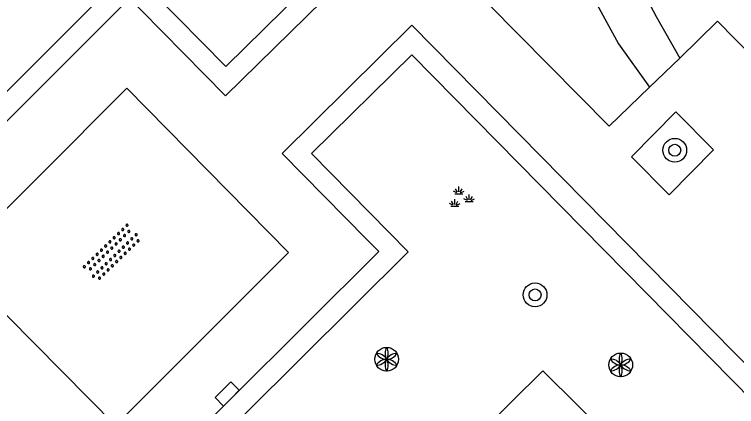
# Model space of a CAD drawing. Extents: x 128000 to 131008, y 398996 to 402500.
# Drawn here: x 129550.09 to 129574.37, y 399371.37 to 399384.54 of the extents above; entities that cross this region are included whole.
import ezdxf

# ---------------------------------------------------------------- set-up
doc = ezdxf.new("R2010")
doc.units = 0
for name, color, linetype in [('gg-knt-onverhard', 7, 'Continuous'), ('gg-knt-verharding', 7, 'Continuous'), ('gt-grn-groengrens', 7, 'Continuous'), ('gt-symb-boom', 7, 'Continuous'), ('gt-symb-groenvak', 7, 'Continuous'), ('gt-symb-kolk', 7, 'Continuous'), ('gt-symb-overige verharding', 7, 'Continuous'), ('gt-symb-solitaire heester', 7, 'Continuous')]:
    doc.layers.add(name, color=color, linetype=linetype)

# ---------------------------------------------------------------- blocks, each defined once
blk = doc.blocks.new('gt0-BOOM')
at = {"layer": 'gt-symb-boom'}
for radius in [0.4, 0.2]:
    blk.add_circle((0, 0), radius, dxfattribs=at)
blk = doc.blocks.new('gt0-OVH')
at = {"layer": 'gt-symb-overige verharding'}
for points in [[(-0.972, 0.298), (-0.967, 0.308), (-0.965, 0.319), (-0.966, 0.33), (-0.971, 0.34), (-0.978, 0.348), (-0.988, 0.353), (-0.999, 0.355), (-1.01, 0.354), (-1.02, 0.349), (-1.028, 0.342), (-1.033, 0.332), (-1.035, 0.321), (-1.034, 0.31), (-1.029, 0.3), (-1.022, 0.292), (-1.012, 0.287), (-1.001, 0.285), (-0.99, 0.286), (-0.98, 0.291)], [(-0.772, 0.298), (-0.767, 0.308), (-0.765, 0.319), (-0.766, 0.33), (-0.771, 0.34), (-0.778, 0.348), (-0.788, 0.353), (-0.799, 0.355), (-0.81, 0.354), (-0.82, 0.349), (-0.828, 0.342), (-0.833, 0.332), (-0.835, 0.321), (-0.834, 0.31), (-0.829, 0.3), (-0.822, 0.292), (-0.812, 0.287), (-0.801, 0.285), (-0.79, 0.286), (-0.78, 0.291)], [(-0.572, 0.298), (-0.567, 0.308), (-0.565, 0.319), (-0.566, 0.33), (-0.571, 0.34), (-0.578, 0.348), (-0.588, 0.353), (-0.599, 0.355), (-0.61, 0.354), (-0.62, 0.349), (-0.628, 0.342), (-0.633, 0.332), (-0.635, 0.321), (-0.634, 0.31), (-0.629, 0.3), (-0.622, 0.292), (-0.612, 0.287), (-0.601, 0.285), (-0.59, 0.286), (-0.58, 0.291)], [(-0.372, 0.298), (-0.367, 0.308), (-0.365, 0.319), (-0.366, 0.33), (-0.371, 0.34), (-0.378, 0.348), (-0.388, 0.353), (-0.399, 0.355), (-0.41, 0.354), (-0.42, 0.349), (-0.428, 0.342), (-0.433, 0.332), (-0.435, 0.321), (-0.434, 0.31), (-0.429, 0.3), (-0.422, 0.292), (-0.412, 0.287), (-0.401, 0.285), (-0.39, 0.286), (-0.38, 0.291)], [(-0.172, 0.298), (-0.167, 0.308), (-0.165, 0.319), (-0.166, 0.33), (-0.171, 0.34), (-0.178, 0.348), (-0.188, 0.353), (-0.199, 0.355), (-0.21, 0.354), (-0.22, 0.349), (-0.228, 0.342), (-0.233, 0.332), (-0.235, 0.321), (-0.234, 0.31), (-0.229, 0.3), (-0.222, 0.292), (-0.212, 0.287), (-0.201, 0.285), (-0.19, 0.286), (-0.18, 0.291)], [(0.028, 0.298), (0.033, 0.308), (0.035, 0.319), (0.034, 0.33), (0.029, 0.34), (0.022, 0.348), (0.012, 0.353), (0.001, 0.355), (-0.01, 0.354), (-0.02, 0.349), (-0.028, 0.342), (-0.033, 0.332), (-0.035, 0.321), (-0.034, 0.31), (-0.029, 0.3), (-0.022, 0.292), (-0.012, 0.287), (-0.001, 0.285), (0.01, 0.286), (0.02, 0.291)], [(0.228, 0.298), (0.233, 0.308), (0.235, 0.319), (0.234, 0.33), (0.229, 0.34), (0.222, 0.348), (0.212, 0.353), (0.201, 0.355), (0.19, 0.354), (0.18, 0.349), (0.172, 0.342), (0.167, 0.332), (0.165, 0.321), (0.166, 0.31), (0.171, 0.3), (0.178, 0.292), (0.188, 0.287), (0.199, 0.285), (0.21, 0.286), (0.22, 0.291)], [(0.428, 0.298), (0.433, 0.308), (0.435, 0.319), (0.434, 0.33), (0.429, 0.34), (0.422, 0.348), (0.412, 0.353), (0.401, 0.355), (0.39, 0.354), (0.38, 0.349), (0.372, 0.342), (0.367, 0.332), (0.365, 0.321), (0.366, 0.31), (0.371, 0.3), (0.378, 0.292), (0.388, 0.287), (0.399, 0.285), (0.41, 0.286), (0.42, 0.291)], [(0.628, 0.298), (0.633, 0.308), (0.635, 0.319), (0.634, 0.33), (0.629, 0.34), (0.622, 0.348), (0.612, 0.353), (0.601, 0.355), (0.59, 0.354), (0.58, 0.349), (0.572, 0.342), (0.567, 0.332), (0.565, 0.321), (0.566, 0.31), (0.571, 0.3), (0.578, 0.292), (0.588, 0.287), (0.599, 0.285), (0.61, 0.286), (0.62, 0.291)], [(0.828, 0.298), (0.833, 0.308), (0.835, 0.319), (0.834, 0.33), (0.829, 0.34), (0.822, 0.348), (0.812, 0.353), (0.801, 0.355), (0.79, 0.354), (0.78, 0.349), (0.772, 0.342), (0.767, 0.332), (0.765, 0.321), (0.766, 0.31), (0.771, 0.3), (0.778, 0.292), (0.788, 0.287), (0.799, 0.285), (0.81, 0.286), (0.82, 0.291)], [(1.028, 0.298), (1.033, 0.308), (1.035, 0.319), (1.034, 0.33), (1.029, 0.34), (1.022, 0.348), (1.012, 0.353), (1.001, 0.355), (0.99, 0.354), (0.98, 0.349), (0.972, 0.342), (0.967, 0.332), (0.965, 0.321), (0.966, 0.31), (0.971, 0.3), (0.978, 0.292), (0.988, 0.287), (0.999, 0.285), (1.01, 0.286), (1.02, 0.291)], [(-0.872, 0.106), (-0.867, 0.116), (-0.865, 0.126), (-0.866, 0.137), (-0.871, 0.147), (-0.878, 0.156), (-0.888, 0.161), (-0.899, 0.163), (-0.91, 0.162), (-0.92, 0.157), (-0.928, 0.15), (-0.933, 0.14), (-0.935, 0.129), (-0.934, 0.118), (-0.929, 0.108), (-0.922, 0.1), (-0.912, 0.095), (-0.901, 0.092), (-0.89, 0.094), (-0.88, 0.098)], [(-0.672, 0.106), (-0.667, 0.116), (-0.665, 0.126), (-0.666, 0.137), (-0.671, 0.147), (-0.678, 0.156), (-0.688, 0.161), (-0.699, 0.163), (-0.71, 0.162), (-0.72, 0.157), (-0.728, 0.15), (-0.733, 0.14), (-0.735, 0.129), (-0.734, 0.118), (-0.729, 0.108), (-0.722, 0.1), (-0.712, 0.095), (-0.701, 0.092), (-0.69, 0.094), (-0.68, 0.098)], [(-0.472, 0.106), (-0.467, 0.116), (-0.465, 0.126), (-0.466, 0.137), (-0.471, 0.147), (-0.478, 0.156), (-0.488, 0.161), (-0.499, 0.163), (-0.51, 0.162), (-0.52, 0.157), (-0.528, 0.15), (-0.533, 0.14), (-0.535, 0.129), (-0.534, 0.118), (-0.529, 0.108), (-0.522, 0.1), (-0.512, 0.095), (-0.501, 0.092), (-0.49, 0.094), (-0.48, 0.098)], [(-0.272, 0.106), (-0.267, 0.116), (-0.265, 0.126), (-0.266, 0.137), (-0.271, 0.147), (-0.278, 0.156), (-0.288, 0.161), (-0.299, 0.163), (-0.31, 0.162), (-0.32, 0.157), (-0.328, 0.15), (-0.333, 0.14), (-0.335, 0.129), (-0.334, 0.118), (-0.329, 0.108), (-0.322, 0.1), (-0.312, 0.095), (-0.301, 0.092), (-0.29, 0.094), (-0.28, 0.098)], [(-0.072, 0.106), (-0.067, 0.116), (-0.065, 0.126), (-0.066, 0.137), (-0.071, 0.147), (-0.078, 0.156), (-0.088, 0.161), (-0.099, 0.163), (-0.11, 0.162), (-0.12, 0.157), (-0.128, 0.15), (-0.133, 0.14), (-0.135, 0.129), (-0.134, 0.118), (-0.129, 0.108), (-0.122, 0.1), (-0.112, 0.095), (-0.101, 0.092), (-0.09, 0.094), (-0.08, 0.098)], [(0.128, 0.106), (0.133, 0.116), (0.135, 0.126), (0.134, 0.137), (0.129, 0.147), (0.122, 0.156), (0.112, 0.161), (0.101, 0.163), (0.09, 0.162), (0.08, 0.157), (0.072, 0.15), (0.067, 0.14), (0.065, 0.129), (0.066, 0.118), (0.071, 0.108), (0.078, 0.1), (0.088, 0.095), (0.099, 0.092), (0.11, 0.094), (0.12, 0.098)], [(0.328, 0.106), (0.333, 0.116), (0.335, 0.126), (0.334, 0.137), (0.329, 0.147), (0.322, 0.156), (0.312, 0.161), (0.301, 0.163), (0.29, 0.162), (0.28, 0.157), (0.272, 0.15), (0.267, 0.14), (0.265, 0.129), (0.266, 0.118), (0.271, 0.108), (0.278, 0.1), (0.288, 0.095), (0.299, 0.092), (0.31, 0.094), (0.32, 0.098)], [(0.528, 0.106), (0.533, 0.116), (0.535, 0.126), (0.534, 0.137), (0.529, 0.147), (0.522, 0.156), (0.512, 0.161), (0.501, 0.163), (0.49, 0.162), (0.48, 0.157), (0.472, 0.15), (0.467, 0.14), (0.465, 0.129), (0.466, 0.118), (0.471, 0.108), (0.478, 0.1), (0.488, 0.095), (0.499, 0.092), (0.51, 0.094), (0.52, 0.098)], [(0.728, 0.106), (0.733, 0.116), (0.735, 0.126), (0.734, 0.137), (0.729, 0.147), (0.722, 0.156), (0.712, 0.161), (0.701, 0.163), (0.69, 0.162), (0.68, 0.157), (0.672, 0.15), (0.667, 0.14), (0.665, 0.129), (0.666, 0.118), (0.671, 0.108), (0.678, 0.1), (0.688, 0.095), (0.699, 0.092), (0.71, 0.094), (0.72, 0.098)], [(0.928, 0.106), (0.933, 0.116), (0.935, 0.126), (0.934, 0.137), (0.929, 0.147), (0.922, 0.156), (0.912, 0.161), (0.901, 0.163), (0.89, 0.162), (0.88, 0.157), (0.872, 0.15), (0.867, 0.14), (0.865, 0.129), (0.866, 0.118), (0.871, 0.108), (0.878, 0.1), (0.888, 0.095), (0.899, 0.092), (0.91, 0.094), (0.92, 0.098)], [(-0.972, -0.142), (-0.967, -0.132), (-0.965, -0.121), (-0.966, -0.11), (-0.971, -0.1), (-0.978, -0.092), (-0.988, -0.087), (-0.999, -0.085), (-1.01, -0.086), (-1.02, -0.091), (-1.028, -0.098), (-1.033, -0.108), (-1.035, -0.119), (-1.034, -0.13), (-1.029, -0.14), (-1.022, -0.148), (-1.012, -0.153), (-1.001, -0.155), (-0.99, -0.154), (-0.98, -0.149)], [(-0.772, -0.142), (-0.767, -0.132), (-0.765, -0.121), (-0.766, -0.11), (-0.771, -0.1), (-0.778, -0.092), (-0.788, -0.087), (-0.799, -0.085), (-0.81, -0.086), (-0.82, -0.091), (-0.828, -0.098), (-0.833, -0.108), (-0.835, -0.119), (-0.834, -0.13), (-0.829, -0.14), (-0.822, -0.148), (-0.812, -0.153), (-0.801, -0.155), (-0.79, -0.154), (-0.78, -0.149)], [(-0.572, -0.142), (-0.567, -0.132), (-0.565, -0.121), (-0.566, -0.11), (-0.571, -0.1), (-0.578, -0.092), (-0.588, -0.087), (-0.599, -0.085), (-0.61, -0.086), (-0.62, -0.091), (-0.628, -0.098), (-0.633, -0.108), (-0.635, -0.119), (-0.634, -0.13), (-0.629, -0.14), (-0.622, -0.148), (-0.612, -0.153), (-0.601, -0.155), (-0.59, -0.154), (-0.58, -0.149)], [(-0.372, -0.142), (-0.367, -0.132), (-0.365, -0.121), (-0.366, -0.11), (-0.371, -0.1), (-0.378, -0.092), (-0.388, -0.087), (-0.399, -0.085), (-0.41, -0.086), (-0.42, -0.091), (-0.428, -0.098), (-0.433, -0.108), (-0.435, -0.119), (-0.434, -0.13), (-0.429, -0.14), (-0.422, -0.148), (-0.412, -0.153), (-0.401, -0.155), (-0.39, -0.154), (-0.38, -0.149)], [(-0.172, -0.142), (-0.167, -0.132), (-0.165, -0.121), (-0.166, -0.11), (-0.171, -0.1), (-0.178, -0.092), (-0.188, -0.087), (-0.199, -0.085), (-0.21, -0.086), (-0.22, -0.091), (-0.228, -0.098), (-0.233, -0.108), (-0.235, -0.119), (-0.234, -0.13), (-0.229, -0.14), (-0.222, -0.148), (-0.212, -0.153), (-0.201, -0.155), (-0.19, -0.154), (-0.18, -0.149)], [(0.028, -0.142), (0.033, -0.132), (0.035, -0.121), (0.034, -0.11), (0.029, -0.1), (0.022, -0.092), (0.012, -0.087), (0.001, -0.085), (-0.01, -0.086), (-0.02, -0.091), (-0.028, -0.098), (-0.033, -0.108), (-0.035, -0.119), (-0.034, -0.13), (-0.029, -0.14), (-0.022, -0.148), (-0.012, -0.153), (-0.001, -0.155), (0.01, -0.154), (0.02, -0.149)], [(0.228, -0.142), (0.233, -0.132), (0.235, -0.121), (0.234, -0.11), (0.229, -0.1), (0.222, -0.092), (0.212, -0.087), (0.201, -0.085), (0.19, -0.086), (0.18, -0.091), (0.172, -0.098), (0.167, -0.108), (0.165, -0.119), (0.166, -0.13), (0.171, -0.14), (0.178, -0.148), (0.188, -0.153), (0.199, -0.155), (0.21, -0.154), (0.22, -0.149)], [(0.428, -0.142), (0.433, -0.132), (0.435, -0.121), (0.434, -0.11), (0.429, -0.1), (0.422, -0.092), (0.412, -0.087), (0.401, -0.085), (0.39, -0.086), (0.38, -0.091), (0.372, -0.098), (0.367, -0.108), (0.365, -0.119), (0.366, -0.13), (0.371, -0.14), (0.378, -0.148), (0.388, -0.153), (0.399, -0.155), (0.41, -0.154), (0.42, -0.149)], [(0.628, -0.142), (0.633, -0.132), (0.635, -0.121), (0.634, -0.11), (0.629, -0.1), (0.622, -0.092), (0.612, -0.087), (0.601, -0.085), (0.59, -0.086), (0.58, -0.091), (0.572, -0.098), (0.567, -0.108), (0.565, -0.119), (0.566, -0.13), (0.571, -0.14), (0.578, -0.148), (0.588, -0.153), (0.599, -0.155), (0.61, -0.154), (0.62, -0.149)], [(0.828, -0.142), (0.833, -0.132), (0.835, -0.121), (0.834, -0.11), (0.829, -0.1), (0.822, -0.092), (0.812, -0.087), (0.801, -0.085), (0.79, -0.086), (0.78, -0.091), (0.772, -0.098), (0.767, -0.108), (0.765, -0.119), (0.766, -0.13), (0.771, -0.14), (0.778, -0.148), (0.788, -0.153), (0.799, -0.155), (0.81, -0.154), (0.82, -0.149)], [(1.028, -0.142), (1.033, -0.132), (1.035, -0.121), (1.034, -0.11), (1.029, -0.1), (1.022, -0.092), (1.012, -0.087), (1.001, -0.085), (0.99, -0.086), (0.98, -0.091), (0.972, -0.098), (0.967, -0.108), (0.965, -0.119), (0.966, -0.13), (0.971, -0.14), (0.978, -0.148), (0.988, -0.153), (0.999, -0.155), (1.01, -0.154), (1.02, -0.149)], [(-0.872, -0.334), (-0.867, -0.324), (-0.865, -0.314), (-0.866, -0.303), (-0.871, -0.293), (-0.878, -0.284), (-0.888, -0.279), (-0.899, -0.277), (-0.91, -0.278), (-0.92, -0.283), (-0.928, -0.29), (-0.933, -0.3), (-0.935, -0.311), (-0.934, -0.322), (-0.929, -0.332), (-0.922, -0.34), (-0.912, -0.345), (-0.901, -0.348), (-0.89, -0.346), (-0.88, -0.342)], [(-0.672, -0.334), (-0.667, -0.324), (-0.665, -0.314), (-0.666, -0.303), (-0.671, -0.293), (-0.678, -0.284), (-0.688, -0.279), (-0.699, -0.277), (-0.71, -0.278), (-0.72, -0.283), (-0.728, -0.29), (-0.733, -0.3), (-0.735, -0.311), (-0.734, -0.322), (-0.729, -0.332), (-0.722, -0.34), (-0.712, -0.345), (-0.701, -0.348), (-0.69, -0.346), (-0.68, -0.342)], [(-0.472, -0.334), (-0.467, -0.324), (-0.465, -0.314), (-0.466, -0.303), (-0.471, -0.293), (-0.478, -0.284), (-0.488, -0.279), (-0.499, -0.277), (-0.51, -0.278), (-0.52, -0.283), (-0.528, -0.29), (-0.533, -0.3), (-0.535, -0.311), (-0.534, -0.322), (-0.529, -0.332), (-0.522, -0.34), (-0.512, -0.345), (-0.501, -0.348), (-0.49, -0.346), (-0.48, -0.342)], [(-0.272, -0.334), (-0.267, -0.324), (-0.265, -0.314), (-0.266, -0.303), (-0.271, -0.293), (-0.278, -0.284), (-0.288, -0.279), (-0.299, -0.277), (-0.31, -0.278), (-0.32, -0.283), (-0.328, -0.29), (-0.333, -0.3), (-0.335, -0.311), (-0.334, -0.322), (-0.329, -0.332), (-0.322, -0.34), (-0.312, -0.345), (-0.301, -0.348), (-0.29, -0.346), (-0.28, -0.342)], [(-0.072, -0.334), (-0.067, -0.324), (-0.065, -0.314), (-0.066, -0.303), (-0.071, -0.293), (-0.078, -0.284), (-0.088, -0.279), (-0.099, -0.277), (-0.11, -0.278), (-0.12, -0.283), (-0.128, -0.29), (-0.133, -0.3), (-0.135, -0.311), (-0.134, -0.322), (-0.129, -0.332), (-0.122, -0.34), (-0.112, -0.345), (-0.101, -0.348), (-0.09, -0.346), (-0.08, -0.342)], [(0.128, -0.334), (0.133, -0.324), (0.135, -0.314), (0.134, -0.303), (0.129, -0.293), (0.122, -0.284), (0.112, -0.279), (0.101, -0.277), (0.09, -0.278), (0.08, -0.283), (0.072, -0.29), (0.067, -0.3), (0.065, -0.311), (0.066, -0.322), (0.071, -0.332), (0.078, -0.34), (0.088, -0.345), (0.099, -0.348), (0.11, -0.346), (0.12, -0.342)], [(0.328, -0.334), (0.333, -0.324), (0.335, -0.314), (0.334, -0.303), (0.329, -0.293), (0.322, -0.284), (0.312, -0.279), (0.301, -0.277), (0.29, -0.278), (0.28, -0.283), (0.272, -0.29), (0.267, -0.3), (0.265, -0.311), (0.266, -0.322), (0.271, -0.332), (0.278, -0.34), (0.288, -0.345), (0.299, -0.348), (0.31, -0.346), (0.32, -0.342)], [(0.528, -0.334), (0.533, -0.324), (0.535, -0.314), (0.534, -0.303), (0.529, -0.293), (0.522, -0.284), (0.512, -0.279), (0.501, -0.277), (0.49, -0.278), (0.48, -0.283), (0.472, -0.29), (0.467, -0.3), (0.465, -0.311), (0.466, -0.322), (0.471, -0.332), (0.478, -0.34), (0.488, -0.345), (0.499, -0.348), (0.51, -0.346), (0.52, -0.342)], [(0.728, -0.334), (0.733, -0.324), (0.735, -0.314), (0.734, -0.303), (0.729, -0.293), (0.722, -0.284), (0.712, -0.279), (0.701, -0.277), (0.69, -0.278), (0.68, -0.283), (0.672, -0.29), (0.667, -0.3), (0.665, -0.311), (0.666, -0.322), (0.671, -0.332), (0.678, -0.34), (0.688, -0.345), (0.699, -0.348), (0.71, -0.346), (0.72, -0.342)], [(0.928, -0.334), (0.933, -0.324), (0.935, -0.314), (0.934, -0.303), (0.929, -0.293), (0.922, -0.284), (0.912, -0.279), (0.901, -0.277), (0.89, -0.278), (0.88, -0.283), (0.872, -0.29), (0.867, -0.3), (0.865, -0.311), (0.866, -0.322), (0.871, -0.332), (0.878, -0.34), (0.888, -0.345), (0.899, -0.348), (0.91, -0.346), (0.92, -0.342)]]:
    blk.add_lwpolyline(points, close=True, dxfattribs=at)
blk = doc.blocks.new('gt0-KOLK')
at = {"layer": 'gt-symb-kolk'}
blk.add_lwpolyline([(0, 0), (0.375, 0), (0.375, 0.4), (-0.375, 0.4), (-0.375, 0), (0, 0)], dxfattribs=at)
blk = doc.blocks.new('gt0-SH')
at = {"layer": 'gt-symb-solitaire heester'}
blk.add_circle((0, 0), 0.4, dxfattribs=at)
for centre, start, end in [((-0.346, 0.2), 270, 30), ((0.346, 0.2), 150, 270), ((-0.346, -0.2), 330, 90), ((0, 0.4), 210, 330), ((0.346, -0.2), 90, 210), ((0, -0.4), 30, 150)]:
    blk.add_arc(centre, 0.4, start, end, dxfattribs=at)
blk = doc.blocks.new('gt0-GRVAK')
at = {"layer": 'gt-symb-groenvak'}
for p, q in [((-0.091, 0.211), (-0.156, 0.322)), ((-0.047, 0.214), (-0.047, 0.393)), ((-0.004, 0.211), (0.061, 0.322)), ((-0.11, 0.189), (-0.228, 0.24)), ((-0.182, 0.153), (0.088, 0.153)), ((0.015, 0.189), (0.133, 0.24)), ((0.262, -0.052), (0.197, 0.059)), ((0.305, -0.049), (0.305, 0.13)), ((0.349, -0.052), (0.414, 0.059)), ((-0.245, -0.228), (-0.363, -0.177)), ((-0.226, -0.206), (-0.291, -0.095)), ((-0.183, -0.203), (-0.183, -0.024)), ((-0.139, -0.206), (-0.074, -0.095)), ((-0.12, -0.228), (-0.002, -0.177)), ((0.243, -0.074), (0.125, -0.023)), ((0.17, -0.11), (0.441, -0.11)), ((0.368, -0.074), (0.486, -0.023)), ((-0.318, -0.264), (-0.047, -0.264))]:
    blk.add_line(p, q, dxfattribs=at)

msp = doc.modelspace()

# ---------------------------------------------------------------- linework, layer by layer
at = {"layer": 'gg-knt-onverhard'}
for points in [[(129566.786, 399390.16), (129570.391, 399383.548), (129571.438, 399382.095)], [(129568.655, 399390.142), (129571.663, 399384.463), (129572.458, 399383.07)]]:
    msp.add_lwpolyline(points, dxfattribs=at)
at = {"layer": 'gg-knt-verharding'}
msp.add_line((129571.438, 399382.095), (129572.458, 399383.07), dxfattribs=at)
for points in [[(129561.056, 399386.59), (129561.549, 399386.093), (129557.186, 399381.8), (129554.363, 399384.665)], [(129571.438, 399382.095), (129570.08, 399380.78), (129565.021, 399385.906)], [(129554.363, 399384.665), (129553.953, 399385.081), (129545.051, 399376.188), (129545.455, 399375.776)], [(129576.462, 399370.974), (129563.45, 399384.174), (129559.089, 399379.868), (129561.929, 399376.983)], [(129576.171, 399381.821), (129573.73, 399384.31), (129572.458, 399383.07)], [(129553.484, 399370.733), (129548.044, 399376.229), (129553.872, 399382.063), (129559.302, 399376.535), (129553.484, 399370.733)], [(129570.833, 399379.751), (129572.097, 399378.479), (129573.587, 399379.99), (129572.323, 399381.262), (129570.833, 399379.751)], [(129561.929, 399376.983), (129562.338, 399376.568), (129557.382, 399371.647), (129553.423, 399367.677), (129553.01, 399368.097)], [(129571.439, 399369.02), (129567.853, 399372.568), (129562.62, 399367.398)]]:
    msp.add_lwpolyline(points, dxfattribs=at)
at = {"layer": 'gt-grn-groengrens'}
for points in [[(129537.084, 399362.954), (129547.227, 399372.966), (129544.066, 399376.193), (129553.957, 399386.074), (129557.194, 399382.79), (129561.056, 399386.59)], [(129539.962, 399360.038), (129550.109, 399370.049), (129553.42, 399366.682), (129557.876, 399371.151), (129563.326, 399376.563), (129560.078, 399379.861), (129563.443, 399383.184), (129575.646, 399370.805)]]:
    msp.add_lwpolyline(points, dxfattribs=at)

# ---------------------------------------------------------------- block references
at = {"layer": 'gt-symb-boom'}
for p in [(129572.288, 399379.974), (129567.591, 399375.116)]:
    msp.add_blockref('gt0-BOOM', p, dxfattribs=at)
at = {"layer": 'gt-symb-groenvak'}
msp.add_blockref('gt0-GRVAK', (129565.074, 399378.36), dxfattribs=at)
at = {"layer": 'gt-symb-kolk', "rotation": 44.7975422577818}
msp.add_blockref('gt0-KOLK', (129557.382, 399371.647), dxfattribs=at)
at = {"layer": 'gt-symb-overige verharding', "rotation": 44.10862414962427}
msp.add_blockref('gt0-OVH', (129553.378, 399376.528), dxfattribs=at)
at = {"layer": 'gt-symb-solitaire heester'}
for p in [(129562.602, 399372.953), (129570.47, 399372.764)]:
    msp.add_blockref('gt0-SH', p, dxfattribs=at)

doc.saveas('drawing.dxf')
